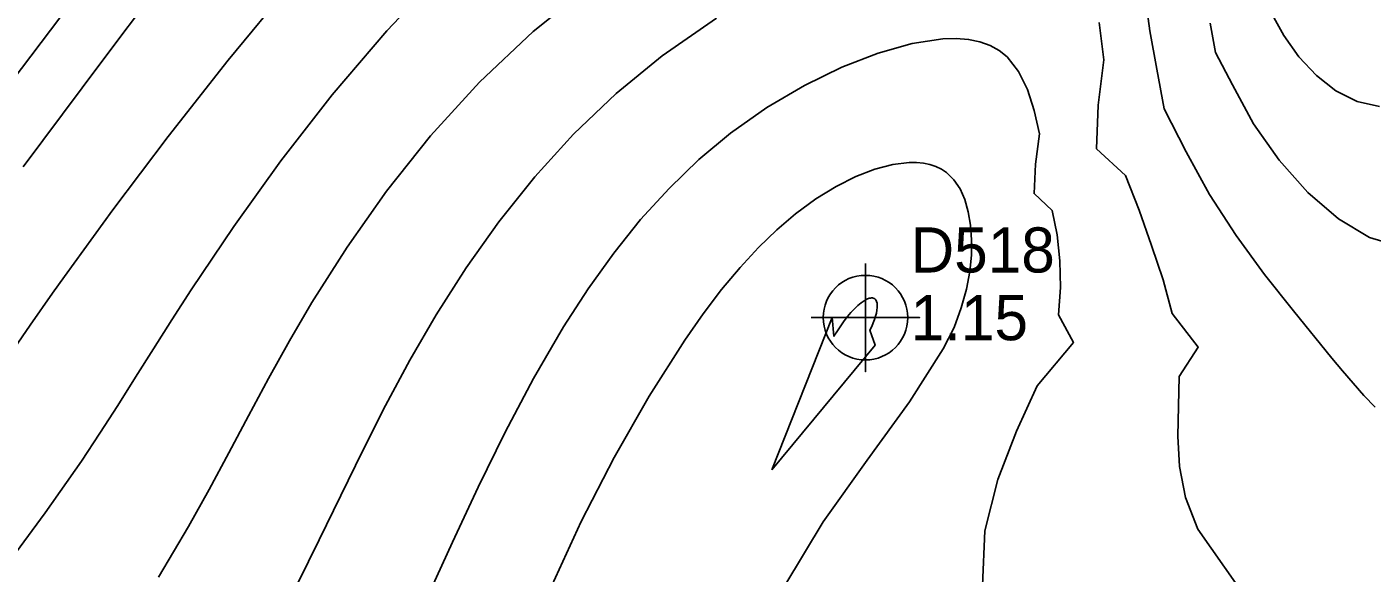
# Model space of a CAD drawing. Extents: x 2356077 to 2359823, y 225951 to 227822.
# Drawn here: x 2357124 to 2357198.6, y 226880.5 to 226910.7 of the extents above; entities that cross this region are included whole.
import ezdxf

# ---------------------------------------------------------------- set-up
doc = ezdxf.new("R2010")
doc.units = 0
for name, color, linetype in [('DTM Contours Major', 7, 'Continuous'), ('DTM Contours Minor', 7, 'Continuous'), ('Exist DTM Regular Point CELL', 7, 'Continuous'), ('Exist DTM Regular Point Cogo Elevation', 7, 'Continuous'), ('Exist DTM Regular Point Cogo Number', 7, 'Continuous')]:
    doc.layers.add(name, color=color, linetype=linetype)

msp = doc.modelspace()

# ---------------------------------------------------------------- linework, layer by layer
at = {"layer": 'DTM Contours Major'}
for points in [[(2357155.359, 226913.091), (2357152.092, 226910.479), (2357149.112, 226907.658), (2357146.408, 226904.687), (2357143.967, 226901.625), (2357141.779, 226898.531), (2357139.832, 226895.465), (2357138.59, 226893.342), (2357137.431, 226891.252), (2357136.323, 226889.188), (2357135.234, 226887.138), (2357134.132, 226885.095), (2357132.984, 226883.047), (2357131.322, 226880.248)], [(2357198.735, 226889.666), (2357198.118, 226890.318), (2357197.524, 226890.987), (2357196.939, 226891.674), (2357196.351, 226892.385), (2357194.218, 226894.996), (2357192.618, 226897.02), (2357191.035, 226899.175), (2357189.556, 226901.444), (2357188.266, 226903.81), (2357187.049, 226906.186), (2357186.649, 226908.383), (2357186.249, 226910.507), (2357185.987, 226912.577)]]:
    msp.add_lwpolyline(points, dxfattribs=at)
at = {"layer": 'DTM Contours Minor'}
for points in [[(2357147.151, 226913.867), (2357143.98, 226910.517), (2357140.955, 226906.956), (2357138.115, 226903.3), (2357135.497, 226899.665), (2357133.137, 226896.165), (2357132.066, 226894.504), (2357131.046, 226892.892), (2357130.057, 226891.316), (2357129.077, 226889.764), (2357128.084, 226888.222), (2357127.057, 226886.679), (2357125.046, 226883.815), (2357122.936, 226880.953)], [(2357138.642, 226913.073), (2357135.186, 226908.882), (2357131.865, 226904.656), (2357128.801, 226900.596), (2357126.118, 226896.906), (2357125.454, 226895.971), (2357124.224, 226894.214), (2357121.58, 226890.382)], [(2357130.555, 226911.953), (2357128.803, 226909.631), (2357127.093, 226907.35), (2357123.84, 226902.977)], [(2357125.927, 226911.302), (2357123.17, 226907.667)], [(2357162.244, 226911.215), (2357159.233, 226909.13), (2357156.681, 226907.035), (2357154.333, 226904.788), (2357152.174, 226902.413), (2357150.193, 226899.935), (2357148.378, 226897.382), (2357146.716, 226894.776), (2357145.263, 226892.272), (2357143.914, 226889.76), (2357142.644, 226887.254), (2357141.427, 226884.768), (2357140.24, 226882.318), (2357139.057, 226879.919)], [(2357198.977, 226906.315), (2357197.741, 226906.602), (2357196.572, 226907.189), (2357195.491, 226908.027), (2357194.519, 226909.066), (2357193.677, 226910.255), (2357193.122, 226911.25)], [(2357191.136, 226879.741), (2357188.922, 226882.904), (2357188.236, 226884.668), (2357187.906, 226886.384), (2357187.814, 226888.064), (2357187.845, 226889.721), (2357187.883, 226891.367), (2357188.944, 226892.979), (2357187.501, 226894.854), (2357186.989, 226896.72), (2357186.352, 226898.621), (2357185.665, 226900.567), (2357184.901, 226902.486), (2357183.308, 226903.967), (2357183.403, 226906.388), (2357183.717, 226908.907), (2357183.447, 226910.964)], [(2357200.105, 226898.564), (2357198.431, 226899.07), (2357196.71, 226900.1), (2357195.016, 226901.556), (2357193.425, 226903.342), (2357192.01, 226905.362), (2357190.846, 226907.518), (2357189.898, 226909.308), (2357189.605, 226910.93)], [(2357176.994, 226879.778), (2357177.108, 226882.815), (2357177.829, 226885.662), (2357178.878, 226888.333), (2357180.022, 226890.838), (2357182.021, 226893.25), (2357181.188, 226894.771), (2357181.308, 226896.291), (2357181.276, 226897.765), (2357181.126, 226899.204), (2357180.842, 226900.563), (2357179.843, 226901.492), (2357179.931, 226903.125), (2357180.139, 226904.795), (2357179.853, 226906.093), (2357179.474, 226907.26), (2357178.987, 226908.263), (2357178.357, 226909.064), (2357177.911, 226909.425), (2357177.406, 226909.704), (2357176.842, 226909.906), (2357176.219, 226910.031), (2357175.536, 226910.082), (2357174.795, 226910.062), (2357173.096, 226909.807), (2357171.209, 226909.28), (2357169.197, 226908.501), (2357167.122, 226907.487), (2357165.044, 226906.26), (2357163.026, 226904.838), (2357161.274, 226903.381), (2357159.616, 226901.784), (2357158.045, 226900.053), (2357156.553, 226898.193), (2357155.133, 226896.212), (2357153.777, 226894.116), (2357152.11, 226891.254), (2357150.531, 226888.271), (2357149.034, 226885.23), (2357147.612, 226882.192), (2357144.967, 226876.377)], [(2357166.032, 226879.788), (2357168.163, 226883.309), (2357170.594, 226886.736), (2357172.937, 226889.966), (2357174.802, 226892.898), (2357175.41, 226894.077), (2357175.81, 226895.172), (2357176.106, 226896.203), (2357176.288, 226897.171), (2357176.374, 226898.079), (2357176.38, 226898.932), (2357176.321, 226899.742), (2357176.197, 226900.489), (2357176.004, 226901.165), (2357175.74, 226901.76), (2357175.402, 226902.263), (2357174.988, 226902.665), (2357174.708, 226902.849), (2357174.402, 226902.996), (2357174.069, 226903.106), (2357173.712, 226903.179), (2357173.329, 226903.215), (2357172.922, 226903.215), (2357172.013, 226903.104), (2357171.023, 226902.843), (2357169.97, 226902.437), (2357168.873, 226901.888), (2357167.75, 226901.198), (2357166.619, 226900.37), (2357165.591, 226899.493), (2357164.57, 226898.503), (2357163.551, 226897.397), (2357162.533, 226896.174), (2357161.513, 226894.833), (2357160.486, 226893.374), (2357158.51, 226890.272), (2357156.574, 226886.875), (2357154.752, 226883.331), (2357153.117, 226879.784)], [(2357165.313, 226886.2), (2357171.036, 226893.106), (2357170.75, 226893.935), (2357170.85, 226894.137), (2357170.936, 226894.334), (2357171.008, 226894.523), (2357171.066, 226894.703), (2357171.11, 226894.873), (2357171.14, 226895.031), (2357171.155, 226895.177), (2357171.156, 226895.309), (2357171.143, 226895.424), (2357171.115, 226895.522), (2357171.073, 226895.601), (2357171.017, 226895.66), (2357170.978, 226895.684), (2357170.934, 226895.701), (2357170.886, 226895.711), (2357170.833, 226895.713), (2357170.775, 226895.707), (2357170.714, 226895.693), (2357170.575, 226895.641), (2357170.422, 226895.556), (2357170.255, 226895.438), (2357170.076, 226895.29), (2357169.889, 226895.11), (2357169.694, 226894.899), (2357169.511, 226894.681), (2357169.324, 226894.439), (2357169.136, 226894.175), (2357168.946, 226893.892), (2357168.757, 226893.591), (2357168.651, 226894.624), (2357165.313, 226886.2)]]:
    msp.add_lwpolyline(points, dxfattribs=at)
at = {"layer": 'Exist DTM Regular Point CELL'}
msp.add_lwpolyline([(2357170.501, 226897.621), (2357170.501, 226891.621), (2357170.501, 226894.621), (2357173.501, 226894.621), (2357167.501, 226894.621)], dxfattribs=at)
msp.add_circle((2357170.501, 226894.621), 2.344, dxfattribs=at)

# ---------------------------------------------------------------- texts
at = {"layer": 'Exist DTM Regular Point Cogo Elevation'}
msp.add_text('1.15', height=2.5, dxfattribs=at).set_placement((2357173.001, 226893.371))
at = {"layer": 'Exist DTM Regular Point Cogo Number'}
msp.add_text('D518', height=2.5, dxfattribs=at).set_placement((2357173.001, 226897.121))

doc.saveas('drawing.dxf')
